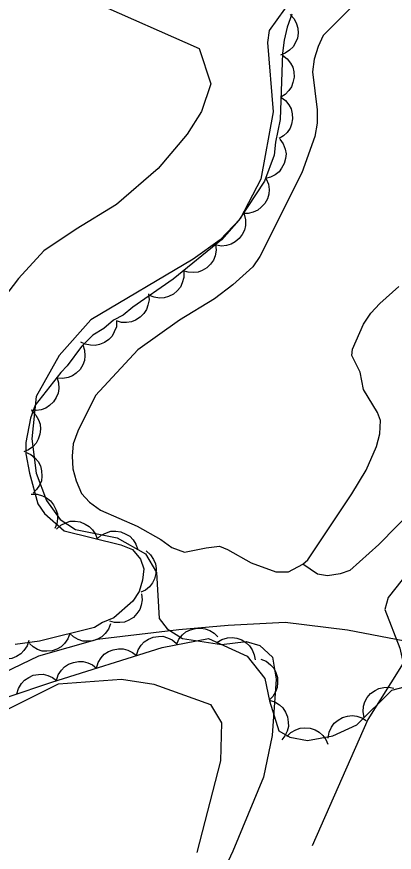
# Model space of a CAD drawing. Extents: x 282461 to 284471, y 5554090 to 5557646.
# Drawn here: x 283789.4 to 283816.5, y 5555319.8 to 5555379.9 of the extents above; entities that cross this region are included whole.
import ezdxf

# ---------------------------------------------------------------- set-up
doc = ezdxf.new("R2010")
doc.units = 0
for name, color, linetype in [('Niveau 1', 7, 'Continuous'), ('Niveau 2', 7, 'Continuous'), ('Niveau 22', 7, 'Continuous'), ('Niveau 4', 7, 'Continuous'), ('Niveau 44', 7, 'Continuous'), ('Niveau 7', 7, 'Continuous')]:
    doc.layers.add(name, color=color, linetype=linetype)

msp = doc.modelspace()

# ---------------------------------------------------------------- linework, layer by layer
at = {"layer": 'Niveau 1'}
for points in [[(283799.51, 5555413.91), (283798.84, 5555409.98), (283797.25, 5555404.31), (283794.51, 5555398.4), (283792.57, 5555393.66), (283791.32, 5555390.07), (283791, 5555386.26), (283791.59, 5555384.07), (283792.53, 5555382.46), (283794.87, 5555380.97), (283802.46, 5555377.61), (283803.31, 5555375.06), (283802.63, 5555373.08), (283801.6, 5555371.44), (283799.53, 5555368.98), (283796.53, 5555366.39), (283793.64, 5555364.61), (283791.32, 5555363.07), (283789.48, 5555361.08), (283786.61, 5555357.33)], [(283780.44, 5555319.09), (283782.55, 5555321.65), (283786.43, 5555328.09), (283787.92, 5555329.73), (283792.36, 5555331.94), (283796.89, 5555332.28), (283799.21, 5555331.92), (283803.28, 5555330.44), (283804.08, 5555329.12), (283804, 5555326.4), (283802.31, 5555319.82)]]:
    msp.add_lwpolyline(points, dxfattribs=at)
at = {"layer": 'Niveau 2'}
for points in [[(283853.46, 5555416.19), (283850.13, 5555406.85), (283849.45, 5555402.95), (283849.13, 5555399.49), (283849.03, 5555394.44), (283848.27, 5555390.49), (283847.21, 5555388), (283846.32, 5555386.6), (283843.88, 5555382.36), (283842.02, 5555376.97), (283835.87, 5555366.12), (283833.37, 5555360.01), (283830.77, 5555356.31), (283827.93, 5555353.48), (283824.43, 5555350.95), (283821.65, 5555347.14), (283820.48, 5555345.09), (283819.43, 5555342.41), (283816.05, 5555338.14), (283815.82, 5555337.29), (283816.9, 5555334.49), (283817.13, 5555333.43), (283814.59, 5555329.37), (283810.59, 5555320.28)], [(283810.81, 5555383.52), (283807.51, 5555378.9), (283807.39, 5555378.05), (283807.78, 5555373.06), (283806.9, 5555368.22), (283805.42, 5555365.36), (283803.98, 5555363.86), (283802.05, 5555362.47), (283794.69, 5555358.1), (283792.42, 5555355.55), (283790.76, 5555352.59), (283790.45, 5555349.54), (283790.75, 5555347.08), (283791.49, 5555345.11), (283792.48, 5555343.74), (283793.58, 5555343.04), (283796.58, 5555342.44), (283798.61, 5555341.27), (283799.4, 5555339.95), (283799.59, 5555336.63), (283800.18, 5555335.88), (283801.27, 5555335.19), (283804.08, 5555334.76), (283805.84, 5555334.98), (283806.83, 5555334.68), (283807.75, 5555333.85), (283808, 5555332.27), (283807.71, 5555328.23), (283807.09, 5555325.23), (283804.9, 5555319.9), (283801.03, 5555311.63)]]:
    msp.add_lwpolyline(points, dxfattribs=at)
at = {"layer": 'Niveau 22'}
msp.add_lwpolyline([(283861.57, 5555341.68), (283858.39, 5555340.93), (283855.1, 5555340.42), (283852.52, 5555340.5), (283847.8, 5555340.85), (283842.97, 5555339.89), (283840.1, 5555338.96), (283836.9, 5555337.5), (283831.65, 5555335.94), (283825.53, 5555334.84), (283821.37, 5555334.21), (283813.14, 5555335.8), (283808.66, 5555336.35), (283804.55, 5555336.14), (283801.01, 5555335.82), (283795.13, 5555335.12), (283790.93, 5555333.93), (283787.16, 5555332.13), (283783.61, 5555329.3), (283779.22, 5555325.65), (283772.56, 5555318.87)], dxfattribs=at)
at = {"layer": 'Niveau 4'}
msp.add_lwpolyline([(283813.38, 5555380.52), (283811.37, 5555378.54), (283811.03, 5555377.75), (283810.74, 5555376.84), (283810.62, 5555375.93), (283810.95, 5555373.2), (283810.94, 5555372.24), (283810.77, 5555371.27), (283809.84, 5555368.67), (283806.84, 5555362.66), (283806.32, 5555361.92), (283804.89, 5555360.62), (283803.57, 5555359.61), (283801.05, 5555358.09), (283798.07, 5555355.94), (283795.03, 5555352.66), (283793.76, 5555350.11), (283793.41, 5555349.2), (283793.35, 5555348.29), (283793.4, 5555347.38), (283793.63, 5555346.53), (283794.02, 5555345.62), (283794.59, 5555344.99), (283795.39, 5555344.42), (283798.01, 5555343.27), (283799.71, 5555342.3), (283800.51, 5555341.73), (283801.42, 5555341.39), (283802.97, 5555341.72), (283803.94, 5555341.83), (283804.51, 5555341.6), (283806.21, 5555340.63), (283807.98, 5555339.99), (283808.89, 5555339.99), (283809.91, 5555340.54), (283810.27, 5555340.84), (283813.43, 5555345.59), (283814.47, 5555347.29), (283815.22, 5555348.99), (283815.45, 5555349.9), (283815.51, 5555350.87), (283815.29, 5555351.43), (283814.27, 5555353.09), (283814.05, 5555354.34), (283813.43, 5555355.53), (283813.49, 5555355.99), (283814.29, 5555357.8), (283814.81, 5555358.59), (283815.44, 5555359.27), (283816.82, 5555360.51)], dxfattribs=at)
at = {"layer": 'Niveau 44'}
for points in [[(283809.13, 5555380.07), (283808.79, 5555379.13), (283808.57, 5555378.2), (283808.46, 5555377.27), (283808.28, 5555372.5), (283807.95, 5555370.87), (283807.85, 5555369.94), (283807.17, 5555368.07), (283805.33, 5555365.27), (283804.07, 5555363.86), (283800.6, 5555361.03), (283797.71, 5555359.02), (283797.02, 5555358.43), (283796.32, 5555358.08), (283795.63, 5555357.49), (283794.82, 5555357.01), (283794.01, 5555356.19), (283792.98, 5555354.79), (283792.52, 5555354.32), (283790.68, 5555351.97), (283790.34, 5555351.04), (283790.01, 5555349.29), (283790.02, 5555348.48), (283790.27, 5555347.09), (283790.87, 5555344.88)], [(283809.01, 5555380.06), (283809.29, 5555379.75), (283809.47, 5555379.39), (283809.57, 5555379.07), (283809.58, 5555378.72), (283809.53, 5555378.36), (283809.38, 5555378), (283809.22, 5555377.72), (283808.96, 5555377.48), (283808.66, 5555377.27), (283808.32, 5555377.14)], [(283808.45, 5555377.12), (283808.79, 5555376.87), (283809.03, 5555376.55), (283809.2, 5555376.26), (283809.27, 5555375.92), (283809.29, 5555375.55), (283809.21, 5555375.17), (283809.11, 5555374.86), (283808.91, 5555374.58), (283808.65, 5555374.31), (283808.34, 5555374.12)], [(283808.34, 5555374.12), (283808.68, 5555373.88), (283808.92, 5555373.55), (283809.08, 5555373.26), (283809.16, 5555372.92), (283809.18, 5555372.55), (283809.1, 5555372.18), (283809, 5555371.87), (283808.8, 5555371.58), (283808.53, 5555371.32), (283808.23, 5555371.13)], [(283808.27, 5555371.09), (283808.51, 5555370.75), (283808.65, 5555370.37), (283808.71, 5555370.04), (283808.68, 5555369.69), (283808.58, 5555369.34), (283808.39, 5555369), (283808.21, 5555368.74), (283807.92, 5555368.53), (283807.59, 5555368.36), (283807.24, 5555368.27)], [(283807.29, 5555368.25), (283807.45, 5555367.86), (283807.49, 5555367.46), (283807.48, 5555367.13), (283807.37, 5555366.8), (283807.19, 5555366.47), (283806.93, 5555366.19), (283806.68, 5555365.98), (283806.36, 5555365.84), (283806, 5555365.75), (283805.64, 5555365.74)], [(283805.71, 5555365.69), (283805.81, 5555365.29), (283805.79, 5555364.88), (283805.73, 5555364.56), (283805.57, 5555364.24), (283805.35, 5555363.95), (283805.05, 5555363.71), (283804.78, 5555363.53), (283804.44, 5555363.44), (283804.07, 5555363.41), (283803.71, 5555363.46)], [(283803.65, 5555363.52), (283803.69, 5555363.1), (283803.61, 5555362.7), (283803.5, 5555362.39), (283803.29, 5555362.11), (283803.02, 5555361.85), (283802.69, 5555361.66), (283802.39, 5555361.53), (283802.04, 5555361.5), (283801.67, 5555361.52), (283801.33, 5555361.62)], [(283801.37, 5555361.57), (283801.38, 5555361.15), (283801.26, 5555360.76), (283801.13, 5555360.46), (283800.9, 5555360.19), (283800.62, 5555359.95), (283800.27, 5555359.79), (283799.96, 5555359.68), (283799.61, 5555359.67), (283799.24, 5555359.72), (283798.91, 5555359.85)], [(283798.82, 5555359.97), (283798.87, 5555359.55), (283798.79, 5555359.15), (283798.69, 5555358.84), (283798.49, 5555358.55), (283798.23, 5555358.29), (283797.9, 5555358.09), (283797.61, 5555357.95), (283797.26, 5555357.91), (283796.89, 5555357.92), (283796.54, 5555358.02)], [(283796.54, 5555358.03), (283796.52, 5555357.61), (283796.37, 5555357.23), (283796.22, 5555356.94), (283795.97, 5555356.69), (283795.67, 5555356.47), (283795.32, 5555356.34), (283795, 5555356.25), (283794.65, 5555356.27), (283794.29, 5555356.35), (283793.96, 5555356.5)], [(283794.1, 5555356.31), (283794.24, 5555355.92), (283794.26, 5555355.51), (283794.23, 5555355.19), (283794.1, 5555354.86), (283793.91, 5555354.54), (283793.64, 5555354.28), (283793.38, 5555354.08), (283793.05, 5555353.95), (283792.68, 5555353.88), (283792.32, 5555353.9)], [(283792.24, 5555353.97), (283792.37, 5555353.57), (283792.38, 5555353.16), (283792.34, 5555352.83), (283792.2, 5555352.51), (283792, 5555352.2), (283791.72, 5555351.94), (283791.45, 5555351.75), (283791.12, 5555351.64), (283790.75, 5555351.58), (283790.39, 5555351.61)], [(283790.44, 5555351.56), (283790.73, 5555351.26), (283790.93, 5555350.91), (283791.04, 5555350.6), (283791.07, 5555350.25), (283791.03, 5555349.88), (283790.9, 5555349.52), (283790.76, 5555349.23), (283790.51, 5555348.97), (283790.21, 5555348.75), (283789.88, 5555348.61)], [(283790, 5555348.6), (283790.38, 5555348.43), (283790.69, 5555348.16), (283790.91, 5555347.92), (283791.06, 5555347.6), (283791.15, 5555347.24), (283791.16, 5555346.86), (283791.13, 5555346.53), (283790.99, 5555346.21), (283790.79, 5555345.9), (283790.53, 5555345.65)], [(283790.4, 5555345.56), (283790.82, 5555345.56), (283791.21, 5555345.45), (283791.51, 5555345.31), (283791.78, 5555345.09), (283792.01, 5555344.8), (283792.18, 5555344.46), (283792.29, 5555344.15), (283792.29, 5555343.8), (283792.24, 5555343.43), (283792.11, 5555343.09)], [(283790.87, 5555344.88), (283791.35, 5555344.19), (283792.76, 5555342.93), (283796.85, 5555341.93), (283797.67, 5555341.59), (283798.26, 5555340.9), (283798.5, 5555340.2), (283798.4, 5555339.39), (283798.17, 5555338.57), (283797.71, 5555337.87), (283796.33, 5555336.69), (283795.52, 5555336.34), (283794.94, 5555335.98), (283790.99, 5555335.01), (283789.24, 5555334.76)], [(283792.22, 5555343.06), (283792.53, 5555343.34), (283792.9, 5555343.52), (283793.21, 5555343.62), (283793.56, 5555343.62), (283793.93, 5555343.57), (283794.28, 5555343.41), (283794.57, 5555343.25), (283794.8, 5555343), (283795.01, 5555342.69), (283795.13, 5555342.35)], [(283795.13, 5555342.35), (283795.44, 5555342.63), (283795.81, 5555342.8), (283796.13, 5555342.9), (283796.48, 5555342.91), (283796.84, 5555342.85), (283797.19, 5555342.7), (283797.48, 5555342.54), (283797.72, 5555342.28), (283797.92, 5555341.97), (283798.05, 5555341.64)], [(283798.66, 5555341.49), (283798.97, 5555341.22), (283799.19, 5555340.87), (283799.33, 5555340.57), (283799.37, 5555340.22), (283799.36, 5555339.86), (283799.25, 5555339.49), (283799.12, 5555339.19), (283798.9, 5555338.92), (283798.61, 5555338.68), (283798.29, 5555338.52)], [(283798.33, 5555338.4), (283798.37, 5555337.98), (283798.3, 5555337.58), (283798.2, 5555337.27), (283798, 5555336.98), (283797.74, 5555336.71), (283797.41, 5555336.52), (283797.11, 5555336.38), (283796.76, 5555336.34), (283796.39, 5555336.35), (283796.05, 5555336.45)], [(283788.74, 5555330.99), (283791.89, 5555332.06), (283799.8, 5555334.55), (283803.13, 5555335.19), (283805.92, 5555333.93), (283807.19, 5555332.31), (283807.52, 5555330.72), (283808.2, 5555328.56), (283808.99, 5555328.1), (283810.25, 5555327.87), (283812.08, 5555328.2), (283813.79, 5555328.99), (283816.32, 5555331.48), (283821.41, 5555332.81), (283826.32, 5555331.12), (283829.08, 5555330.69), (283832.16, 5555331.81), (283834.1, 5555332.94), (283836.73, 5555333.95), (283844.95, 5555336.18), (283848.71, 5555336.51), (283852.35, 5555336.49), (283855.54, 5555336.14)], [(283796.1, 5555336.26), (283795.95, 5555335.87), (283795.71, 5555335.55), (283795.47, 5555335.31), (283795.17, 5555335.15), (283794.82, 5555335.03), (283794.43, 5555335), (283794.11, 5555335.01), (283793.78, 5555335.13), (283793.45, 5555335.31), (283793.18, 5555335.55)], [(283800.85, 5555334.75), (283801.02, 5555335.14), (283801.28, 5555335.45), (283801.52, 5555335.67), (283801.84, 5555335.82), (283802.2, 5555335.92), (283802.58, 5555335.93), (283802.9, 5555335.9), (283803.23, 5555335.77), (283803.54, 5555335.57), (283803.8, 5555335.32)], [(283793.18, 5555335.55), (283793.04, 5555335.16), (283792.79, 5555334.83), (283792.56, 5555334.6), (283792.25, 5555334.43), (283791.9, 5555334.31), (283791.52, 5555334.28), (283791.2, 5555334.29), (283790.86, 5555334.41), (283790.54, 5555334.59), (283790.27, 5555334.83)], [(283797.96, 5555333.97), (283798.08, 5555334.37), (283798.3, 5555334.71), (283798.52, 5555334.96), (283798.82, 5555335.15), (283799.16, 5555335.29), (283799.54, 5555335.34), (283799.86, 5555335.35), (283800.2, 5555335.25), (283800.54, 5555335.1), (283800.82, 5555334.87)], [(283803.75, 5555334.91), (283804.11, 5555335.13), (283804.5, 5555335.23), (283804.83, 5555335.27), (283805.18, 5555335.21), (283805.53, 5555335.09), (283805.84, 5555334.88), (283806.09, 5555334.67), (283806.28, 5555334.37), (283806.43, 5555334.03), (283806.49, 5555333.67)], [(283790.23, 5555335.06), (283790.1, 5555334.66), (283789.87, 5555334.32), (283789.65, 5555334.08), (283789.35, 5555333.89), (283789.01, 5555333.76), (283788.63, 5555333.71), (283788.3, 5555333.7), (283787.97, 5555333.8), (283787.63, 5555333.97), (283787.35, 5555334.19)], [(283795.09, 5555333.07), (283795.21, 5555333.47), (283795.44, 5555333.81), (283795.65, 5555334.06), (283795.95, 5555334.25), (283796.29, 5555334.39), (283796.67, 5555334.44), (283797, 5555334.45), (283797.34, 5555334.35), (283797.67, 5555334.19), (283797.96, 5555333.97)], [(283792.23, 5555332.17), (283792.35, 5555332.57), (283792.57, 5555332.91), (283792.79, 5555333.16), (283793.09, 5555333.34), (283793.43, 5555333.48), (283793.81, 5555333.54), (283794.14, 5555333.55), (283794.47, 5555333.45), (283794.81, 5555333.29), (283795.09, 5555333.07)], [(283806.9, 5555333.72), (283807.29, 5555333.56), (283807.6, 5555333.3), (283807.83, 5555333.06), (283807.98, 5555332.74), (283808.09, 5555332.39), (283808.1, 5555332), (283808.08, 5555331.68), (283807.95, 5555331.35), (283807.76, 5555331.03), (283807.51, 5555330.77)], [(283789.38, 5555331.21), (283789.49, 5555331.61), (283789.71, 5555331.96), (283789.92, 5555332.21), (283790.22, 5555332.4), (283790.55, 5555332.55), (283790.93, 5555332.61), (283791.26, 5555332.63), (283791.6, 5555332.54), (283791.94, 5555332.39), (283792.23, 5555332.17)], [(283814.32, 5555329.52), (283814.25, 5555329.93), (283814.29, 5555330.33), (283814.37, 5555330.65), (283814.55, 5555330.95), (283814.79, 5555331.24), (283815.11, 5555331.46), (283815.39, 5555331.61), (283815.74, 5555331.68), (283816.11, 5555331.69), (283816.46, 5555331.62)], [(283807.5, 5555330.77), (283807.9, 5555330.65), (283808.24, 5555330.43), (283808.49, 5555330.21), (283808.68, 5555329.91), (283808.82, 5555329.57), (283808.87, 5555329.19), (283808.88, 5555328.87), (283808.79, 5555328.53), (283808.63, 5555328.19), (283808.4, 5555327.91)], [(283811.74, 5555328.04), (283811.81, 5555328.46), (283811.99, 5555328.82), (283812.18, 5555329.1), (283812.45, 5555329.32), (283812.77, 5555329.51), (283813.14, 5555329.61), (283813.46, 5555329.66), (283813.81, 5555329.61), (283814.16, 5555329.49), (283814.47, 5555329.3)], [(283808.76, 5555328.14), (283809.05, 5555328.44), (283809.41, 5555328.64), (283809.72, 5555328.75), (283810.07, 5555328.78), (283810.44, 5555328.75), (283810.8, 5555328.62), (283811.09, 5555328.47), (283811.35, 5555328.23), (283811.57, 5555327.93), (283811.72, 5555327.6)]]:
    msp.add_lwpolyline(points, dxfattribs=at)
at = {"layer": 'Niveau 7'}
msp.add_lwpolyline([(283817.95, 5555344.57), (283815.38, 5555341.96), (283813.3, 5555340.08), (283812.61, 5555339.84), (283811.68, 5555339.71), (283810.97, 5555339.82), (283809.91, 5555340.54)], dxfattribs=at)

doc.saveas('drawing.dxf')
